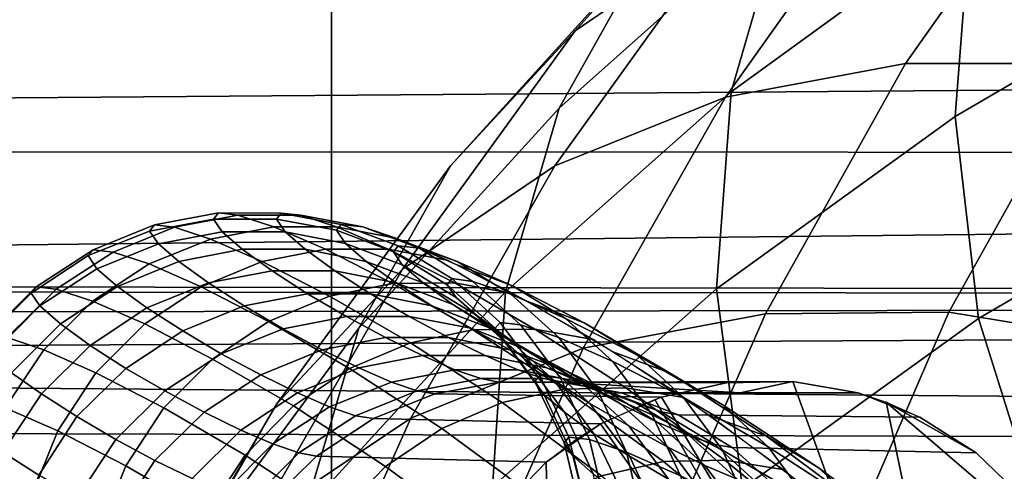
# Model space of a CAD drawing. Extents: x -43.1 to 43.1, y -41.3 to 41.3.
# Tile 447 of 744: x 0.7011 to 0.9031, y 0.0655 to 0.158. Entities that reach past the tile are written whole.
import ezdxf

# ---------------------------------------------------------------- set-up
doc = ezdxf.new("R2010")
doc.units = 0
for name, color, linetype in [('CABLE', 18, 'CONTINUOUS'), ('CEILING_SUPPORT', 254, 'CONTINUOUS'), ('CLAMP', 254, 'CONTINUOUS'), ('METAL_BASE', 254, 'CONTINUOUS')]:
    doc.layers.add(name, color=color, linetype=linetype)

msp = doc.modelspace()

# ---------------------------------------------------------------- linework, layer by layer
at = {"layer": 'CABLE'}
for points in [[(0.8864, 0.2222, 82.5423), (0.846, 0.1769, 82.4234), (0.8151, 0.1558, 82.4419), (0.8558, 0.2011, 82.5614)], [(0.9075, 0.217, 82.8337), (0.8581, 0.1812, 82.7195), (0.8471, 0.1433, 82.7368), (0.8962, 0.1789, 82.8503)], [(0.8768, 0.2148, 82.7005), (0.8305, 0.1733, 82.5811), (0.8118, 0.1399, 82.6004), (0.8581, 0.1812, 82.7195)], [(0.9533, 0.2123, 82.9701), (0.8962, 0.1789, 82.8503), (0.893, 0.1382, 82.864), (0.9496, 0.1713, 82.9827)], [(0.8558, 0.2011, 82.5614), (0.8151, 0.1558, 82.4419), (0.7895, 0.1281, 82.4613), (0.8305, 0.1733, 82.5811)], [(0.9171, 0.1975, 82.3919), (0.8828, 0.1491, 82.2747), (0.8459, 0.1422, 82.288), (0.8805, 0.1909, 82.4065)], [(0.954, 0.1972, 82.38), (0.9202, 0.1491, 82.2642), (0.8828, 0.1491, 82.2747), (0.9171, 0.1975, 82.3919)], [(0.8805, 0.1909, 82.4065), (0.8459, 0.1422, 82.288), (0.8109, 0.1281, 82.3039), (0.846, 0.1769, 82.4234)], [(0.8581, 0.1812, 82.7195), (0.8118, 0.1399, 82.6004), (0.8008, 0.1023, 82.6183), (0.8471, 0.1433, 82.7368)], [(0.8962, 0.1789, 82.8503), (0.8471, 0.1433, 82.7368), (0.8441, 0.1029, 82.7516), (0.893, 0.1382, 82.864)], [(0.846, 0.1769, 82.4234), (0.8109, 0.1281, 82.3039), (0.7797, 0.1069, 82.3218), (0.8151, 0.1558, 82.4419)], [(0.8305, 0.1733, 82.5811), (0.7895, 0.1281, 82.4613), (0.7707, 0.0948, 82.4808), (0.8118, 0.1399, 82.6004)], [(0.9496, 0.1713, 82.9827), (0.893, 0.1382, 82.864), (0.8978, 0.0968, 82.8742), (0.9538, 0.1295, 82.9915)], [(0.8151, 0.1558, 82.4419), (0.7797, 0.1069, 82.3218), (0.7539, 0.0793, 82.341), (0.7895, 0.1281, 82.4613)], [(0.8828, 0.1491, 82.2747), (0.8541, 0.0978, 82.1576), (0.8167, 0.0907, 82.1697), (0.8459, 0.1422, 82.288)], [(0.9202, 0.1491, 82.2642), (0.8917, 0.0981, 82.1485), (0.8541, 0.0978, 82.1576), (0.8828, 0.1491, 82.2747)], [(0.9563, 0.1428, 82.2567), (0.9283, 0.0921, 82.1425), (0.8917, 0.0981, 82.1485), (0.9202, 0.1491, 82.2642)], [(0.8459, 0.1422, 82.288), (0.8167, 0.0907, 82.1697), (0.7814, 0.0764, 82.1846), (0.8109, 0.1281, 82.3039)], [(0.8471, 0.1433, 82.7368), (0.8008, 0.1023, 82.6183), (0.7981, 0.0623, 82.6341), (0.8441, 0.1029, 82.7516)], [(0.8118, 0.1399, 82.6004), (0.7707, 0.0948, 82.4808), (0.7597, 0.0575, 82.4994), (0.8008, 0.1023, 82.6183)], [(0.893, 0.1382, 82.864), (0.8441, 0.1029, 82.7516), (0.8494, 0.062, 82.7631), (0.8978, 0.0968, 82.8742)], [(0.9538, 0.1295, 82.9915), (0.8978, 0.0968, 82.8742), (0.9104, 0.0568, 82.8806), (0.9656, 0.0891, 82.9962)], [(0.7895, 0.1281, 82.4613), (0.7539, 0.0793, 82.341), (0.7348, 0.0462, 82.3605), (0.7707, 0.0948, 82.4808)], [(0.8109, 0.1281, 82.3039), (0.7814, 0.0764, 82.1846), (0.7498, 0.0552, 82.2017), (0.7797, 0.1069, 82.3218)], [(0.7419, 0.1185, 27.6792), (0.7409, 0.1172, 27.589), (0.7278, 0.1147, 27.589), (0.7288, 0.116, 27.6796)], [(0.7409, 0.1172, 27.589), (0.7427, 0.1146, 27.4989), (0.7296, 0.1121, 27.4985), (0.7278, 0.1147, 27.589)], [(0.7459, 0.118, 27.7693), (0.7419, 0.1185, 27.6792), (0.7288, 0.116, 27.6796), (0.7329, 0.1155, 27.7701)], [(0.7533, 0.1156, 27.8593), (0.7459, 0.118, 27.7693), (0.7329, 0.1155, 27.7701), (0.7403, 0.1131, 27.8605)], [(0.7548, 0.1184, 27.6789), (0.7538, 0.1172, 27.5891), (0.7409, 0.1172, 27.589), (0.7419, 0.1185, 27.6792)], [(0.7538, 0.1172, 27.5891), (0.7556, 0.1146, 27.4993), (0.7427, 0.1146, 27.4989), (0.7409, 0.1172, 27.589)], [(0.7588, 0.118, 27.7685), (0.7548, 0.1184, 27.6789), (0.7419, 0.1185, 27.6792), (0.7459, 0.118, 27.7693)], [(0.7661, 0.1156, 27.858), (0.7588, 0.118, 27.7685), (0.7459, 0.118, 27.7693), (0.7533, 0.1156, 27.8593)], [(0.7671, 0.1161, 27.6807), (0.7661, 0.1149, 27.5885), (0.7538, 0.1172, 27.5891), (0.7548, 0.1184, 27.6789)], [(0.7661, 0.1149, 27.5885), (0.768, 0.1122, 27.4964), (0.7556, 0.1146, 27.4993), (0.7538, 0.1172, 27.5891)], [(0.7715, 0.1156, 27.7736), (0.7671, 0.1161, 27.6807), (0.7548, 0.1184, 27.6789), (0.7588, 0.118, 27.7685)], [(0.7783, 0.1133, 27.8567), (0.7715, 0.1156, 27.7736), (0.7588, 0.118, 27.7685), (0.7661, 0.1156, 27.858)], [(0.7288, 0.116, 27.6796), (0.7278, 0.1147, 27.589), (0.7152, 0.1097, 27.589), (0.7162, 0.1109, 27.68)], [(0.7329, 0.1155, 27.7701), (0.7288, 0.116, 27.6796), (0.7162, 0.1109, 27.68), (0.7203, 0.1104, 27.7708)], [(0.7403, 0.1131, 27.8605), (0.7329, 0.1155, 27.7701), (0.7203, 0.1104, 27.7708), (0.7277, 0.108, 27.8616)], [(0.7639, 0.111, 27.949), (0.7533, 0.1156, 27.8593), (0.7403, 0.1131, 27.8605), (0.7509, 0.1085, 27.9506)], [(0.7767, 0.111, 27.9472), (0.7661, 0.1156, 27.858), (0.7533, 0.1156, 27.8593), (0.7639, 0.111, 27.949)], [(0.7788, 0.1117, 27.6804), (0.7778, 0.1105, 27.5886), (0.7661, 0.1149, 27.5885), (0.7671, 0.1161, 27.6807)], [(0.7888, 0.1088, 27.9454), (0.7783, 0.1133, 27.8567), (0.7661, 0.1156, 27.858), (0.7767, 0.111, 27.9472)], [(0.7831, 0.1112, 27.7727), (0.7788, 0.1117, 27.6804), (0.7671, 0.1161, 27.6807), (0.7715, 0.1156, 27.7736)], [(0.7909, 0.1085, 27.8649), (0.7831, 0.1112, 27.7727), (0.7715, 0.1156, 27.7736), (0.7793, 0.1129, 27.8663)], [(0.7278, 0.1147, 27.589), (0.7296, 0.1121, 27.4985), (0.717, 0.107, 27.4983), (0.7152, 0.1097, 27.589)], [(0.7509, 0.1085, 27.9506), (0.7403, 0.1131, 27.8605), (0.7277, 0.108, 27.8616), (0.7384, 0.1033, 27.952)], [(0.7427, 0.1146, 27.4989), (0.7468, 0.111, 27.4079), (0.7338, 0.1085, 27.4072), (0.7296, 0.1121, 27.4985)], [(0.7556, 0.1146, 27.4993), (0.7597, 0.111, 27.4086), (0.7468, 0.111, 27.4079), (0.7427, 0.1146, 27.4989)], [(0.768, 0.1122, 27.4964), (0.7722, 0.1085, 27.4053), (0.7597, 0.111, 27.4086), (0.7556, 0.1146, 27.4993)], [(0.7778, 0.1105, 27.5886), (0.7796, 0.1078, 27.4969), (0.768, 0.1122, 27.4964), (0.7661, 0.1149, 27.5885)], [(0.7296, 0.1121, 27.4985), (0.7338, 0.1085, 27.4072), (0.7212, 0.1034, 27.4067), (0.717, 0.107, 27.4983)], [(0.7796, 0.1078, 27.4969), (0.7839, 0.1041, 27.4062), (0.7722, 0.1085, 27.4053), (0.768, 0.1122, 27.4964)], [(0.7898, 0.105, 27.6801), (0.7888, 0.1037, 27.5889), (0.7778, 0.1105, 27.5886), (0.7788, 0.1117, 27.6804)], [(0.7941, 0.1044, 27.7719), (0.7898, 0.105, 27.6801), (0.7788, 0.1117, 27.6804), (0.7831, 0.1112, 27.7727)], [(0.8022, 0.1035, 27.9569), (0.7909, 0.1085, 27.8649), (0.7793, 0.1129, 27.8663), (0.7907, 0.1079, 27.9589)], [(0.8019, 0.1018, 27.8635), (0.7941, 0.1044, 27.7719), (0.7831, 0.1112, 27.7727), (0.7909, 0.1085, 27.8649)], [(0.7162, 0.1109, 27.68), (0.7152, 0.1097, 27.589), (0.7035, 0.102, 27.5891), (0.7045, 0.1033, 27.6803)], [(0.7152, 0.1097, 27.589), (0.717, 0.107, 27.4983), (0.7053, 0.0994, 27.4981), (0.7035, 0.102, 27.5891)], [(0.7203, 0.1104, 27.7708), (0.7162, 0.1109, 27.68), (0.7045, 0.1033, 27.6803), (0.7086, 0.1028, 27.7715)], [(0.7277, 0.108, 27.8616), (0.7203, 0.1104, 27.7708), (0.7086, 0.1028, 27.7715), (0.7161, 0.1004, 27.8624)], [(0.7468, 0.111, 27.4079), (0.7529, 0.1066, 27.3169), (0.7399, 0.1041, 27.316), (0.7338, 0.1085, 27.4072)], [(0.7597, 0.111, 27.4086), (0.7658, 0.1066, 27.3178), (0.7529, 0.1066, 27.3169), (0.7468, 0.111, 27.4079)], [(0.7776, 0.104, 28.0384), (0.7639, 0.111, 27.949), (0.7509, 0.1085, 27.9506), (0.7647, 0.1014, 28.0404)], [(0.7722, 0.1085, 27.4053), (0.7784, 0.1041, 27.3146), (0.7658, 0.1066, 27.3178), (0.7597, 0.111, 27.4086)], [(0.7904, 0.1041, 28.0362), (0.7767, 0.111, 27.9472), (0.7639, 0.111, 27.949), (0.7776, 0.104, 28.0384)], [(0.8024, 0.1019, 28.0339), (0.7888, 0.1088, 27.9454), (0.7767, 0.111, 27.9472), (0.7904, 0.1041, 28.0362)], [(0.7888, 0.1037, 27.5889), (0.7907, 0.1011, 27.4976), (0.7796, 0.1078, 27.4969), (0.7778, 0.1105, 27.5886)], [(0.7384, 0.1033, 27.952), (0.7277, 0.108, 27.8616), (0.7161, 0.1004, 27.8624), (0.7268, 0.0957, 27.9531)], [(0.7338, 0.1085, 27.4072), (0.7399, 0.1041, 27.316), (0.7272, 0.099, 27.3153), (0.7212, 0.1034, 27.4067)], [(0.7647, 0.1014, 28.0404), (0.7509, 0.1085, 27.9506), (0.7384, 0.1033, 27.952), (0.7522, 0.0962, 28.0421)], [(0.7839, 0.1041, 27.4062), (0.79, 0.0997, 27.3157), (0.7784, 0.1041, 27.3146), (0.7722, 0.1085, 27.4053)], [(0.7907, 0.1011, 27.4976), (0.7949, 0.0974, 27.4071), (0.7839, 0.1041, 27.4062), (0.7796, 0.1078, 27.4969)], [(0.8169, 0.0959, 28.0486), (0.8022, 0.1035, 27.9569), (0.7907, 0.1079, 27.9589), (0.8054, 0.1003, 28.0511)], [(0.8131, 0.0968, 27.9549), (0.8019, 0.1018, 27.8635), (0.7909, 0.1085, 27.8649), (0.8022, 0.1035, 27.9569)], [(0.717, 0.107, 27.4983), (0.7212, 0.1034, 27.4067), (0.7095, 0.0957, 27.4064), (0.7053, 0.0994, 27.4981)], [(0.7797, 0.1069, 82.3218), (0.7498, 0.0552, 82.2017), (0.7236, 0.0276, 82.2205), (0.7539, 0.0793, 82.341)], [(0.7529, 0.1066, 27.3169), (0.7602, 0.1019, 27.2262), (0.7472, 0.0994, 27.2252), (0.7399, 0.1041, 27.316)], [(0.7658, 0.1066, 27.3178), (0.7731, 0.1019, 27.2273), (0.7602, 0.1019, 27.2262), (0.7529, 0.1066, 27.3169)], [(0.7784, 0.1041, 27.3146), (0.7857, 0.0994, 27.224), (0.7731, 0.1019, 27.2273), (0.7658, 0.1066, 27.3178)], [(0.7045, 0.1033, 27.6803), (0.7035, 0.102, 27.5891), (0.6935, 0.0921, 27.5893), (0.6945, 0.0933, 27.6807)], [(0.7086, 0.1028, 27.7715), (0.7045, 0.1033, 27.6803), (0.6945, 0.0933, 27.6807), (0.6986, 0.0929, 27.7719)], [(0.7212, 0.1034, 27.4067), (0.7272, 0.099, 27.3153), (0.7156, 0.0913, 27.3149), (0.7095, 0.0957, 27.4064)], [(0.7522, 0.0962, 28.0421), (0.7384, 0.1033, 27.952), (0.7268, 0.0957, 27.9531), (0.7407, 0.0885, 28.0433)], [(0.7399, 0.1041, 27.316), (0.7472, 0.0994, 27.2252), (0.7346, 0.0943, 27.2244), (0.7272, 0.099, 27.3153)], [(0.7941, 0.0945, 28.1274), (0.7776, 0.104, 28.0384), (0.7647, 0.1014, 28.0404), (0.7813, 0.0918, 28.1296)], [(0.8068, 0.0946, 28.1248), (0.7904, 0.1041, 28.0362), (0.7776, 0.104, 28.0384), (0.7941, 0.0945, 28.1274)], [(0.79, 0.0997, 27.3157), (0.7973, 0.095, 27.2252), (0.7857, 0.0994, 27.224), (0.7784, 0.1041, 27.3146)], [(0.7949, 0.0974, 27.4071), (0.801, 0.093, 27.3169), (0.79, 0.0997, 27.3157), (0.7839, 0.1041, 27.4062)], [(0.7997, 0.096, 27.6799), (0.7987, 0.0948, 27.5891), (0.7888, 0.1037, 27.5889), (0.7898, 0.105, 27.6801)], [(0.7987, 0.0948, 27.5891), (0.8005, 0.0922, 27.4982), (0.7907, 0.1011, 27.4976), (0.7888, 0.1037, 27.5889)], [(0.8039, 0.0955, 27.7711), (0.7997, 0.096, 27.6799), (0.7898, 0.105, 27.6801), (0.7941, 0.1044, 27.7719)], [(0.8188, 0.0925, 28.1221), (0.8024, 0.1019, 28.0339), (0.7904, 0.1041, 28.0362), (0.8068, 0.0946, 28.1248)], [(0.8117, 0.0929, 27.8621), (0.8039, 0.0955, 27.7711), (0.7941, 0.1044, 27.7719), (0.8019, 0.1018, 27.8635)], [(0.8277, 0.0894, 28.0461), (0.8131, 0.0968, 27.9549), (0.8022, 0.1035, 27.9569), (0.8169, 0.0959, 28.0486)], [(0.7035, 0.102, 27.5891), (0.7053, 0.0994, 27.4981), (0.6953, 0.0894, 27.4981), (0.6935, 0.0921, 27.5893)], [(0.7161, 0.1004, 27.8624), (0.7086, 0.1028, 27.7715), (0.6986, 0.0929, 27.7719), (0.7061, 0.0904, 27.8631)], [(0.7602, 0.1019, 27.2262), (0.7682, 0.0972, 27.1357), (0.7552, 0.0947, 27.1346), (0.7472, 0.0994, 27.2252)], [(0.7813, 0.0918, 28.1296), (0.7647, 0.1014, 28.0404), (0.7522, 0.0962, 28.0421), (0.7688, 0.0866, 28.1315)], [(0.8008, 0.1023, 82.6183), (0.7597, 0.0575, 82.4994), (0.7571, 0.0179, 82.5161), (0.7981, 0.0623, 82.6341)], [(0.7731, 0.1019, 27.2273), (0.781, 0.0972, 27.1368), (0.7682, 0.0972, 27.1357), (0.7602, 0.1019, 27.2262)], [(0.7857, 0.0994, 27.224), (0.7937, 0.0948, 27.1334), (0.781, 0.0972, 27.1368), (0.7731, 0.1019, 27.2273)], [(0.8005, 0.0922, 27.4982), (0.8047, 0.0885, 27.4081), (0.7949, 0.0974, 27.4071), (0.7907, 0.1011, 27.4976)], [(0.8441, 0.1029, 82.7516), (0.7981, 0.0623, 82.6341), (0.8038, 0.0218, 82.647), (0.8494, 0.062, 82.7631)], [(0.8228, 0.088, 27.9529), (0.8117, 0.0929, 27.8621), (0.8019, 0.1018, 27.8635), (0.8131, 0.0968, 27.9549)], [(0.7053, 0.0994, 27.4981), (0.7095, 0.0957, 27.4064), (0.6995, 0.0857, 27.4063), (0.6953, 0.0894, 27.4981)], [(0.7268, 0.0957, 27.9531), (0.7161, 0.1004, 27.8624), (0.7061, 0.0904, 27.8631), (0.7168, 0.0857, 27.9539)], [(0.7272, 0.099, 27.3153), (0.7346, 0.0943, 27.2244), (0.7229, 0.0866, 27.2238), (0.7156, 0.0913, 27.3149)], [(0.7472, 0.0994, 27.2252), (0.7552, 0.0947, 27.1346), (0.7425, 0.0896, 27.1338), (0.7346, 0.0943, 27.2244)], [(0.7973, 0.095, 27.2252), (0.8053, 0.0903, 27.1347), (0.7937, 0.0948, 27.1334), (0.7857, 0.0994, 27.224)], [(0.801, 0.093, 27.3169), (0.8083, 0.0883, 27.2265), (0.7973, 0.095, 27.2252), (0.79, 0.0997, 27.3157)], [(0.8344, 0.0857, 28.14), (0.8169, 0.0959, 28.0486), (0.8054, 0.1003, 28.0511), (0.823, 0.0899, 28.143)], [(0.7682, 0.0972, 27.1357), (0.7762, 0.0929, 27.0454), (0.7632, 0.0904, 27.0444), (0.7552, 0.0947, 27.1346)], [(0.781, 0.0972, 27.1368), (0.7891, 0.0929, 27.0465), (0.7762, 0.0929, 27.0454), (0.7682, 0.0972, 27.1357)], [(0.7937, 0.0948, 27.1334), (0.8017, 0.0904, 27.0429), (0.7891, 0.0929, 27.0465), (0.781, 0.0972, 27.1368)], [(0.8541, 0.0978, 82.1576), (0.8304, 0.0437, 82.0398), (0.7927, 0.0363, 82.0506), (0.8167, 0.0907, 82.1697)], [(0.8047, 0.0885, 27.4081), (0.8108, 0.0841, 27.318), (0.801, 0.093, 27.3169), (0.7949, 0.0974, 27.4071)], [(0.8917, 0.0981, 82.1485), (0.8684, 0.0442, 82.0321), (0.8304, 0.0437, 82.0398), (0.8541, 0.0978, 82.1576)], [(0.9283, 0.0921, 82.1425), (0.9051, 0.0385, 82.0275), (0.8684, 0.0442, 82.0321), (0.8917, 0.0981, 82.1485)], [(0.7095, 0.0957, 27.4064), (0.7156, 0.0913, 27.3149), (0.7056, 0.0814, 27.3146), (0.6995, 0.0857, 27.4063)], [(0.7407, 0.0885, 28.0433), (0.7268, 0.0957, 27.9531), (0.7168, 0.0857, 27.9539), (0.7307, 0.0785, 28.0441)], [(0.7688, 0.0866, 28.1315), (0.7522, 0.0962, 28.0421), (0.7407, 0.0885, 28.0433), (0.7573, 0.0789, 28.1329)], [(0.8083, 0.0883, 27.2265), (0.8163, 0.0837, 27.136), (0.8053, 0.0903, 27.1347), (0.7973, 0.095, 27.2252)], [(0.8078, 0.0851, 27.6797), (0.8068, 0.0839, 27.5894), (0.7987, 0.0948, 27.5891), (0.7997, 0.096, 27.6799)], [(0.8121, 0.0846, 27.7704), (0.8078, 0.0851, 27.6797), (0.7997, 0.096, 27.6799), (0.8039, 0.0955, 27.7711)], [(0.8197, 0.082, 27.8608), (0.8121, 0.0846, 27.7704), (0.8039, 0.0955, 27.7711), (0.8117, 0.0929, 27.8621)], [(0.8373, 0.0806, 28.0435), (0.8228, 0.088, 27.9529), (0.8131, 0.0968, 27.9549), (0.8277, 0.0894, 28.0461)], [(0.8452, 0.0792, 28.137), (0.8277, 0.0894, 28.0461), (0.8169, 0.0959, 28.0486), (0.8344, 0.0857, 28.14)], [(0.8978, 0.0968, 82.8742), (0.8494, 0.062, 82.7631), (0.8625, 0.0224, 82.771), (0.9104, 0.0568, 82.8806)], [(0.7061, 0.0904, 27.8631), (0.6986, 0.0929, 27.7719), (0.6907, 0.0809, 27.7723), (0.6982, 0.0785, 27.8634)], [(0.7346, 0.0943, 27.2244), (0.7425, 0.0896, 27.1338), (0.7309, 0.082, 27.1331), (0.7229, 0.0866, 27.2238)], [(0.7707, 0.0948, 82.4808), (0.7348, 0.0462, 82.3605), (0.7237, 0.0092, 82.3795), (0.7597, 0.0575, 82.4994)], [(0.7552, 0.0947, 27.1346), (0.7632, 0.0904, 27.0444), (0.7506, 0.0853, 27.0435), (0.7425, 0.0896, 27.1338)], [(0.7762, 0.0929, 27.0454), (0.7838, 0.0892, 26.9554), (0.7707, 0.0867, 26.9544), (0.7632, 0.0904, 27.0444)], [(0.7891, 0.0929, 27.0465), (0.7966, 0.0892, 26.9564), (0.7838, 0.0892, 26.9554), (0.7762, 0.0929, 27.0454)], [(0.8129, 0.0823, 28.2159), (0.7941, 0.0945, 28.1274), (0.7813, 0.0918, 28.1296), (0.8001, 0.0796, 28.2184)], [(0.8017, 0.0904, 27.0429), (0.8093, 0.0867, 26.9525), (0.7966, 0.0892, 26.9564), (0.7891, 0.0929, 27.0465)], [(0.8053, 0.0903, 27.1347), (0.8134, 0.086, 27.0441), (0.8017, 0.0904, 27.0429), (0.7937, 0.0948, 27.1334)], [(0.8255, 0.0826, 28.2131), (0.8068, 0.0946, 28.1248), (0.7941, 0.0945, 28.1274), (0.8129, 0.0823, 28.2159)], [(0.8068, 0.0839, 27.5894), (0.8087, 0.0812, 27.4989), (0.8005, 0.0922, 27.4982), (0.7987, 0.0948, 27.5891)], [(0.8108, 0.0841, 27.318), (0.8181, 0.0794, 27.2278), (0.8083, 0.0883, 27.2265), (0.801, 0.093, 27.3169)], [(0.8374, 0.0806, 28.21), (0.8188, 0.0925, 28.1221), (0.8068, 0.0946, 28.1248), (0.8255, 0.0826, 28.2131)], [(0.8309, 0.0771, 27.951), (0.8197, 0.082, 27.8608), (0.8117, 0.0929, 27.8621), (0.8228, 0.088, 27.9529)], [(0.7156, 0.0913, 27.3149), (0.7229, 0.0866, 27.2238), (0.7129, 0.0767, 27.2234), (0.7056, 0.0814, 27.3146)], [(0.8001, 0.0796, 28.2184), (0.7813, 0.0918, 28.1296), (0.7688, 0.0866, 28.1315), (0.7877, 0.0743, 28.2204)], [(0.8087, 0.0812, 27.4989), (0.8129, 0.0776, 27.4091), (0.8047, 0.0885, 27.4081), (0.8005, 0.0922, 27.4982)], [(0.7168, 0.0857, 27.9539), (0.7061, 0.0904, 27.8631), (0.6982, 0.0785, 27.8634), (0.709, 0.0738, 27.9542)], [(0.7425, 0.0896, 27.1338), (0.7506, 0.0853, 27.0435), (0.739, 0.0776, 27.0429), (0.7309, 0.082, 27.1331)], [(0.7632, 0.0904, 27.0444), (0.7707, 0.0867, 26.9544), (0.7581, 0.0816, 26.9536), (0.7506, 0.0853, 27.0435)], [(0.8167, 0.0907, 82.1697), (0.7927, 0.0363, 82.0506), (0.757, 0.0219, 82.0644), (0.7814, 0.0764, 82.1846)], [(0.7838, 0.0892, 26.9554), (0.7904, 0.0863, 26.8643), (0.7774, 0.0838, 26.8635), (0.7707, 0.0867, 26.9544)], [(0.7966, 0.0892, 26.9564), (0.8033, 0.0863, 26.8652), (0.7904, 0.0863, 26.8643), (0.7838, 0.0892, 26.9554)], [(0.8093, 0.0867, 26.9525), (0.8158, 0.0839, 26.8622), (0.8033, 0.0863, 26.8652), (0.7966, 0.0892, 26.9564)], [(0.8134, 0.086, 27.0441), (0.8209, 0.0823, 26.9535), (0.8093, 0.0867, 26.9525), (0.8017, 0.0904, 27.0429)], [(0.8163, 0.0837, 27.136), (0.8244, 0.0793, 27.0454), (0.8134, 0.086, 27.0441), (0.8053, 0.0903, 27.1347)], [(0.8543, 0.0727, 28.2311), (0.8344, 0.0857, 28.14), (0.823, 0.0899, 28.143), (0.8429, 0.0768, 28.2344)], [(0.8547, 0.0705, 28.1338), (0.8373, 0.0806, 28.0435), (0.8277, 0.0894, 28.0461), (0.8452, 0.0792, 28.137)], [(0.7573, 0.0789, 28.1329), (0.7407, 0.0885, 28.0433), (0.7307, 0.0785, 28.0441), (0.7474, 0.0688, 28.1337)], [(0.8129, 0.0776, 27.4091), (0.8189, 0.0732, 27.3192), (0.8108, 0.0841, 27.318), (0.8047, 0.0885, 27.4081)], [(0.8181, 0.0794, 27.2278), (0.8261, 0.0748, 27.1373), (0.8163, 0.0837, 27.136), (0.8083, 0.0883, 27.2265)], [(0.8453, 0.0698, 28.041), (0.8309, 0.0771, 27.951), (0.8228, 0.088, 27.9529), (0.8373, 0.0806, 28.0435)], [(0.6995, 0.0857, 27.4063), (0.7056, 0.0814, 27.3146), (0.6977, 0.0694, 27.3146), (0.6916, 0.0738, 27.4064)], [(0.7307, 0.0785, 28.0441), (0.7168, 0.0857, 27.9539), (0.709, 0.0738, 27.9542), (0.7229, 0.0666, 28.0444)], [(0.7229, 0.0866, 27.2238), (0.7309, 0.082, 27.1331), (0.7209, 0.072, 27.1327), (0.7129, 0.0767, 27.2234)], [(0.7506, 0.0853, 27.0435), (0.7581, 0.0816, 26.9536), (0.7465, 0.0739, 26.953), (0.739, 0.0776, 27.0429)], [(0.7877, 0.0743, 28.2204), (0.7688, 0.0866, 28.1315), (0.7573, 0.0789, 28.1329), (0.7762, 0.0665, 28.2218)], [(0.7707, 0.0867, 26.9544), (0.7774, 0.0838, 26.8635), (0.7647, 0.0787, 26.8628), (0.7581, 0.0816, 26.9536)], [(0.7904, 0.0863, 26.8643), (0.7957, 0.0845, 26.7729), (0.7827, 0.082, 26.7722), (0.7774, 0.0838, 26.8635)], [(0.8033, 0.0863, 26.8652), (0.8086, 0.0845, 26.7735), (0.7957, 0.0845, 26.7729), (0.7904, 0.0863, 26.8643)], [(0.8158, 0.0839, 26.8622), (0.821, 0.0822, 26.7722), (0.8086, 0.0845, 26.7735), (0.8033, 0.0863, 26.8652)], [(0.8138, 0.0725, 27.6796), (0.8128, 0.0713, 27.5897), (0.8068, 0.0839, 27.5894), (0.8078, 0.0851, 27.6797)], [(0.818, 0.072, 27.7698), (0.8138, 0.0725, 27.6796), (0.8078, 0.0851, 27.6797), (0.8121, 0.0846, 27.7704)], [(0.8209, 0.0823, 26.9535), (0.8275, 0.0795, 26.8631), (0.8158, 0.0839, 26.8622), (0.8093, 0.0867, 26.9525)], [(0.8244, 0.0793, 27.0454), (0.8319, 0.0756, 26.9546), (0.8209, 0.0823, 26.9535), (0.8134, 0.086, 27.0441)], [(0.8649, 0.0663, 28.2276), (0.8452, 0.0792, 28.137), (0.8344, 0.0857, 28.14), (0.8543, 0.0727, 28.2311)], [(0.7774, 0.0838, 26.8635), (0.7827, 0.082, 26.7722), (0.77, 0.0769, 26.7717), (0.7647, 0.0787, 26.8628)], [(0.7957, 0.0845, 26.7729), (0.7994, 0.0838, 26.6813), (0.7863, 0.0814, 26.6809), (0.7827, 0.082, 26.7722)], [(0.8328, 0.0807, 25.0819), (0.7863, 0.0814, 26.6809), (0.7994, 0.0838, 26.6813), (0.8461, 0.0836, 25.0823)], [(0.8086, 0.0845, 26.7735), (0.8123, 0.0838, 26.6817), (0.7994, 0.0838, 26.6813), (0.7957, 0.0845, 26.7729)], [(0.8461, 0.0836, 25.0823), (0.7994, 0.0838, 26.6813), (0.8123, 0.0838, 26.6817), (0.8597, 0.0839, 25.0827)], [(0.8128, 0.0713, 27.5897), (0.8146, 0.0687, 27.4995), (0.8087, 0.0812, 27.4989), (0.8068, 0.0839, 27.5894)], [(0.821, 0.0822, 26.7722), (0.8246, 0.0816, 26.6821), (0.8123, 0.0838, 26.6817), (0.8086, 0.0845, 26.7735)], [(0.8189, 0.0732, 27.3192), (0.8262, 0.0686, 27.2291), (0.8181, 0.0794, 27.2278), (0.8108, 0.0841, 27.318)], [(0.8256, 0.0694, 27.8597), (0.818, 0.072, 27.7698), (0.8121, 0.0846, 27.7704), (0.8197, 0.082, 27.8608)], [(0.8489, 0.0816, 25.8826), (0.8597, 0.0839, 25.0827), (0.8123, 0.0838, 26.6817)], [(0.8123, 0.0838, 26.6817), (0.8246, 0.0816, 26.6821), (0.8489, 0.0816, 25.8826)], [(0.8275, 0.0795, 26.8631), (0.8327, 0.0777, 26.7728), (0.821, 0.0822, 26.7722), (0.8158, 0.0839, 26.8622)], [(0.8261, 0.0748, 27.1373), (0.8342, 0.0704, 27.0466), (0.8244, 0.0793, 27.0454), (0.8163, 0.0837, 27.136)], [(0.8461, 0.0836, 25.0823), (0.8597, 0.0839, 25.0827), (0.9029, -0.0352, 25.084), (0.8328, 0.0807, 25.0819)], [(0.8597, 0.0839, 25.0827), (0.8489, 0.0816, 25.8826), (0.8731, 0.0816, 25.0831)], [(0.8597, 0.0839, 25.0827), (0.8731, 0.0816, 25.0831), (0.8789, 0.0797, 25.0833), (0.9029, -0.0352, 25.084)], [(0.7056, 0.0814, 27.3146), (0.7129, 0.0767, 27.2234), (0.7051, 0.0647, 27.2234), (0.6977, 0.0694, 27.3146)], [(0.7309, 0.082, 27.1331), (0.739, 0.0776, 27.0429), (0.7289, 0.0677, 27.0424), (0.7209, 0.072, 27.1327)], [(0.7581, 0.0816, 26.9536), (0.7647, 0.0787, 26.8628), (0.7531, 0.0711, 26.8623), (0.7465, 0.0739, 26.953)], [(0.7827, 0.082, 26.7722), (0.7863, 0.0814, 26.6809), (0.7737, 0.0763, 26.6805), (0.77, 0.0769, 26.7717)], [(0.8203, 0.0752, 25.0815), (0.7737, 0.0763, 26.6805), (0.7863, 0.0814, 26.6809), (0.8328, 0.0807, 25.0819)], [(0.8332, 0.0675, 28.3044), (0.8129, 0.0823, 28.2159), (0.8001, 0.0796, 28.2184), (0.8205, 0.0646, 28.3069)], [(0.8146, 0.0687, 27.4995), (0.8188, 0.065, 27.41), (0.8129, 0.0776, 27.4091), (0.8087, 0.0812, 27.4989)], [(0.8458, 0.0678, 28.3014), (0.8255, 0.0826, 28.2131), (0.8129, 0.0823, 28.2159), (0.8332, 0.0675, 28.3044)], [(0.8367, 0.0646, 27.9493), (0.8256, 0.0694, 27.8597), (0.8197, 0.082, 27.8608), (0.8309, 0.0771, 27.951)], [(0.8319, 0.0756, 26.9546), (0.8385, 0.0728, 26.864), (0.8275, 0.0795, 26.8631), (0.8209, 0.0823, 26.9535)], [(0.8327, 0.0777, 26.7728), (0.8362, 0.0771, 26.6824), (0.8246, 0.0816, 26.6821), (0.821, 0.0822, 26.7722)], [(0.8731, 0.0816, 25.0831), (0.8246, 0.0816, 26.6821), (0.8362, 0.0771, 26.6824), (0.8858, 0.0766, 25.0835)], [(0.8577, 0.0659, 28.2981), (0.8374, 0.0806, 28.21), (0.8255, 0.0826, 28.2131), (0.8458, 0.0678, 28.3014)], [(0.7539, 0.0793, 82.341), (0.7236, 0.0276, 82.2205), (0.7043, -0.0054, 82.24), (0.7348, 0.0462, 82.3605)], [(0.7762, 0.0665, 28.2218), (0.7573, 0.0789, 28.1329), (0.7474, 0.0688, 28.1337), (0.7663, 0.0564, 28.2225)], [(0.8205, 0.0646, 28.3069), (0.8001, 0.0796, 28.2184), (0.7877, 0.0743, 28.2204), (0.8081, 0.0593, 28.3089)], [(0.8262, 0.0686, 27.2291), (0.8342, 0.0639, 27.1386), (0.8261, 0.0748, 27.1373), (0.8181, 0.0794, 27.2278)], [(0.8203, 0.0752, 25.0815), (0.8314, 0.0802, 25.0819), (0.8996, -0.0382, 25.0839)], [(0.8342, 0.0704, 27.0466), (0.8417, 0.0667, 26.9557), (0.8319, 0.0756, 26.9546), (0.8244, 0.0793, 27.0454)], [(0.8385, 0.0728, 26.864), (0.8437, 0.071, 26.7734), (0.8327, 0.0777, 26.7728), (0.8275, 0.0795, 26.8631)], [(0.8996, -0.0382, 25.0839), (0.8314, 0.0802, 25.0819), (0.8328, 0.0807, 25.0819), (0.9029, -0.0352, 25.084)], [(0.8626, 0.0598, 28.1308), (0.8453, 0.0698, 28.041), (0.8373, 0.0806, 28.0435), (0.8547, 0.0705, 28.1338)], [(0.8744, 0.0577, 28.2241), (0.8547, 0.0705, 28.1338), (0.8452, 0.0792, 28.137), (0.8649, 0.0663, 28.2276)], [(0.8789, 0.0797, 25.0833), (0.8973, 0.0693, 25.0839), (0.9072, 0.0598, 25.0842), (0.915, 0.0487, 25.0844)], [(0.8973, 0.0693, 25.0839), (0.8789, 0.0797, 25.0833), (0.8858, 0.0766, 25.0835)], [(0.8789, 0.0797, 25.0833), (0.915, 0.0487, 25.0844), (0.9029, -0.0352, 25.084)], [(0.709, 0.0738, 27.9542), (0.6982, 0.0785, 27.8634), (0.6929, 0.0651, 27.8634), (0.7036, 0.0604, 27.954)], [(0.7474, 0.0688, 28.1337), (0.7307, 0.0785, 28.0441), (0.7229, 0.0666, 28.0444), (0.7396, 0.0569, 28.1338)], [(0.739, 0.0776, 27.0429), (0.7465, 0.0739, 26.953), (0.7365, 0.064, 26.9526), (0.7289, 0.0677, 27.0424)], [(0.7647, 0.0787, 26.8628), (0.77, 0.0769, 26.7717), (0.7584, 0.0693, 26.7712), (0.7531, 0.0711, 26.8623)], [(0.77, 0.0769, 26.7717), (0.7737, 0.0763, 26.6805), (0.762, 0.0686, 26.6802), (0.7584, 0.0693, 26.7712)], [(0.8188, 0.065, 27.41), (0.8249, 0.0607, 27.3203), (0.8189, 0.0732, 27.3192), (0.8129, 0.0776, 27.4091)], [(0.851, 0.0573, 28.0388), (0.8367, 0.0646, 27.9493), (0.8309, 0.0771, 27.951), (0.8453, 0.0698, 28.041)], [(0.8437, 0.071, 26.7734), (0.8473, 0.0704, 26.6827), (0.8362, 0.0771, 26.6824), (0.8327, 0.0777, 26.7728)], [(0.8858, 0.0766, 25.0835), (0.8362, 0.0771, 26.6824), (0.8473, 0.0704, 26.6827), (0.8973, 0.0693, 25.0839)], [(0.8754, 0.057, 28.3212), (0.8543, 0.0727, 28.2311), (0.8429, 0.0768, 28.2344), (0.8641, 0.061, 28.3247)], [(0.9572, 0.0664, 82.1097), (0.9339, 0.0077, 81.9859), (0.8982, 0.0191, 81.9869), (0.9217, 0.0783, 82.1123)], [(0.7129, 0.0767, 27.2234), (0.7209, 0.072, 27.1327), (0.713, 0.0601, 27.1326), (0.7051, 0.0647, 27.2234)], [(0.7814, 0.0764, 82.1846), (0.757, 0.0219, 82.0644), (0.725, 0.0006, 82.0808), (0.7498, 0.0552, 82.2017)], [(0.8091, 0.0674, 25.0812), (0.762, 0.0686, 26.6802), (0.7737, 0.0763, 26.6805), (0.8203, 0.0752, 25.0815)], [(0.8114, -0.0401, 25.0813), (0.8091, 0.0674, 25.0812), (0.8203, 0.0752, 25.0815), (0.8996, -0.0382, 25.0839)], [(0.8091, 0.0674, 25.0812), (0.8152, 0.072, 25.0814), (0.8203, 0.0752, 25.0815)], [(0.8342, 0.0639, 27.1386), (0.8423, 0.0595, 27.0478), (0.8342, 0.0704, 27.0466), (0.8261, 0.0748, 27.1373)], [(0.8417, 0.0667, 26.9557), (0.8483, 0.0639, 26.8649), (0.8385, 0.0728, 26.864), (0.8319, 0.0756, 26.9546)], [(0.7229, 0.0666, 28.0444), (0.709, 0.0738, 27.9542), (0.7036, 0.0604, 27.954), (0.7176, 0.0533, 28.0441)], [(0.7465, 0.0739, 26.953), (0.7531, 0.0711, 26.8623), (0.7431, 0.0611, 26.8619), (0.7365, 0.064, 26.9526)], [(0.8081, 0.0593, 28.3089), (0.7877, 0.0743, 28.2204), (0.7762, 0.0665, 28.2218), (0.7967, 0.0514, 28.3103)], [(0.8249, 0.0607, 27.3203), (0.8322, 0.056, 27.2302), (0.8262, 0.0686, 27.2291), (0.8189, 0.0732, 27.3192)], [(0.8483, 0.0639, 26.8649), (0.8535, 0.0621, 26.774), (0.8437, 0.071, 26.7734), (0.8385, 0.0728, 26.864)], [(0.7209, 0.072, 27.1327), (0.7289, 0.0677, 27.0424), (0.7211, 0.0557, 27.0423), (0.713, 0.0601, 27.1326)], [(0.7531, 0.0711, 26.8623), (0.7584, 0.0693, 26.7712), (0.7484, 0.0593, 26.7709), (0.7431, 0.0611, 26.8619)], [(0.8171, 0.0588, 27.6795), (0.8161, 0.0576, 27.59), (0.8128, 0.0713, 27.5897), (0.8138, 0.0725, 27.6796)], [(0.8161, 0.0576, 27.59), (0.818, 0.055, 27.5001), (0.8146, 0.0687, 27.4995), (0.8128, 0.0713, 27.5897)], [(0.8213, 0.0583, 27.7693), (0.8171, 0.0588, 27.6795), (0.8138, 0.0725, 27.6796), (0.818, 0.072, 27.7698)], [(0.8289, 0.0557, 27.8588), (0.8213, 0.0583, 27.7693), (0.818, 0.072, 27.7698), (0.8256, 0.0694, 27.8597)], [(0.8535, 0.0621, 26.774), (0.8571, 0.0615, 26.683), (0.8473, 0.0704, 26.6827), (0.8437, 0.071, 26.7734)], [(0.886, 0.0507, 28.3174), (0.8649, 0.0663, 28.2276), (0.8543, 0.0727, 28.2311), (0.8754, 0.057, 28.3212)], [(0.6977, 0.0694, 27.3146), (0.7051, 0.0647, 27.2234), (0.6998, 0.0514, 27.2236), (0.6924, 0.0561, 27.3149)], [(0.7663, 0.0564, 28.2225), (0.7474, 0.0688, 28.1337), (0.7396, 0.0569, 28.1338), (0.7585, 0.0445, 28.2224)], [(0.7584, 0.0693, 26.7712), (0.762, 0.0686, 26.6802), (0.752, 0.0587, 26.6799), (0.7484, 0.0593, 26.7709)], [(0.818, 0.055, 27.5001), (0.8222, 0.0513, 27.4108), (0.8188, 0.065, 27.41), (0.8146, 0.0687, 27.4995)], [(0.84, 0.0509, 27.9479), (0.8289, 0.0557, 27.8588), (0.8256, 0.0694, 27.8597), (0.8367, 0.0646, 27.9493)], [(0.8423, 0.0595, 27.0478), (0.8499, 0.0558, 26.9568), (0.8417, 0.0667, 26.9557), (0.8342, 0.0704, 27.0466)], [(0.8683, 0.0474, 28.128), (0.851, 0.0573, 28.0388), (0.8453, 0.0698, 28.041), (0.8626, 0.0598, 28.1308)], [(0.8973, 0.0693, 25.0839), (0.8473, 0.0704, 26.6827), (0.8571, 0.0615, 26.683), (0.9072, 0.0598, 25.0842)], [(0.8823, 0.0471, 28.2205), (0.8626, 0.0598, 28.1308), (0.8547, 0.0705, 28.1338), (0.8744, 0.0577, 28.2241)], [(0.7289, 0.0677, 27.0424), (0.7365, 0.064, 26.9526), (0.7286, 0.052, 26.9524), (0.7211, 0.0557, 27.0423)], [(0.7997, 0.0576, 25.0809), (0.752, 0.0587, 26.6799), (0.762, 0.0686, 26.6802), (0.8091, 0.0674, 25.0812)], [(0.8015, -0.0306, 25.081), (0.7997, 0.0576, 25.0809), (0.8091, 0.0674, 25.0812), (0.8114, -0.0401, 25.0813)], [(0.8546, 0.0497, 28.3934), (0.8332, 0.0675, 28.3044), (0.8205, 0.0646, 28.3069), (0.8419, 0.0468, 28.396)], [(0.8322, 0.056, 27.2302), (0.8401, 0.0513, 27.1397), (0.8342, 0.0639, 27.1386), (0.8262, 0.0686, 27.2291)], [(0.8672, 0.0502, 28.3904), (0.8458, 0.0678, 28.3014), (0.8332, 0.0675, 28.3044), (0.8546, 0.0497, 28.3934)], [(0.8499, 0.0558, 26.9568), (0.8564, 0.0529, 26.8657), (0.8483, 0.0639, 26.8649), (0.8417, 0.0667, 26.9557)], [(0.8791, 0.0484, 28.3871), (0.8577, 0.0659, 28.2981), (0.8458, 0.0678, 28.3014), (0.8672, 0.0502, 28.3904)], [(0.7396, 0.0569, 28.1338), (0.7229, 0.0666, 28.0444), (0.7176, 0.0533, 28.0441), (0.7343, 0.0435, 28.1333)], [(0.7967, 0.0514, 28.3103), (0.7762, 0.0665, 28.2218), (0.7663, 0.0564, 28.2225), (0.7868, 0.0413, 28.3108)], [(0.8955, 0.0423, 28.3134), (0.8744, 0.0577, 28.2241), (0.8649, 0.0663, 28.2276), (0.886, 0.0507, 28.3174)]]:
    msp.add_3dface(points, dxfattribs=at)
at = {"layer": 'CEILING_SUPPORT'}
for points in [[(0.068, 0.0542, 101.9285), (0, 0.7651, 101.9285), (0.7651, 0.7651, 101.9285), (0.7651, 0, 101.9285)], [(0.068, 0.0542, 101.859), (0, 0.7651, 101.859), (0.7651, 0.7651, 101.859), (0.7651, 0, 101.859)], [(0.7651, 0.7651, 101.9285), (1.5301, 0.7651, 101.9285), (1.5301, 0, 101.9285), (0.7651, 0, 101.9285)], [(0.7651, 0.7651, 101.859), (1.5301, 0.7651, 101.859), (1.5301, 0, 101.859), (0.7651, 0, 101.859)]]:
    msp.add_3dface(points, dxfattribs=at)
at = {"layer": 'CLAMP'}
for points in [[(-0.6955, 0.173, 94.0209), (2.4771, 0.1782, 94.0187), (2.4558, 0.1557, 94.0276)], [(-0.6955, 0.173, 93.1855), (2.4558, 0.1557, 93.1788), (2.4771, 0.1782, 93.1877)], [(-0.6955, 0.173, 94.0209), (2.4558, 0.1557, 94.0276), (-0.6955, 0.1312, 94.0358)], [(2.4558, 0.1557, 93.1788), (-0.6955, 0.173, 93.1855), (-0.6955, 0.1312, 93.1706)], [(2.4375, 0.1306, 94.036), (-0.6955, 0.1312, 94.0358), (2.4558, 0.1557, 94.0276)], [(-0.6955, 0.1312, 93.1706), (2.4375, 0.1306, 93.1704), (2.4558, 0.1557, 93.1788)], [(-0.6955, 0.1312, 94.0358), (2.4375, 0.1306, 94.036), (-0.0031, 0.1043, 94.0431)], [(-0.0031, 0.1043, 93.1633), (2.4375, 0.1306, 93.1704), (-0.6955, 0.1312, 93.1706)], [(2.4375, 0.1306, 94.036), (2.4213, 0.1007, 94.0439), (-0.0031, 0.1043, 94.0431)], [(2.4213, 0.1007, 93.1625), (2.4375, 0.1306, 93.1704), (-0.0031, 0.1043, 93.1633)], [(2.4213, 0.1007, 94.0439), (0.0177, 0.1028, 94.0434), (-0.0031, 0.1043, 94.0431)], [(2.4213, 0.1007, 93.1625), (-0.0031, 0.1043, 93.1633), (0.0177, 0.1028, 93.163)], [(2.4213, 0.1007, 94.0439), (0.0378, 0.0972, 94.0447), (0.0177, 0.1028, 94.0434)], [(2.4213, 0.1007, 93.1625), (0.0177, 0.1028, 93.163), (0.0378, 0.0972, 93.1617)], [(0.0378, 0.0972, 94.0447), (2.4213, 0.1007, 94.0439), (0.0564, 0.0878, 94.0467)], [(2.4213, 0.1007, 93.1625), (0.0378, 0.0972, 93.1617), (0.0564, 0.0878, 93.1597)], [(2.4213, 0.1007, 94.0439), (2.4093, 0.0686, 94.05), (0.0564, 0.0878, 94.0467)], [(0.0564, 0.0878, 93.1597), (2.4093, 0.0686, 93.1564), (2.4213, 0.1007, 93.1625)], [(0.0727, 0.0749, 94.049), (0.0564, 0.0878, 94.0467), (2.4093, 0.0686, 94.05)], [(0.0564, 0.0878, 93.1597), (0.0727, 0.0749, 93.1574), (2.4093, 0.0686, 93.1564)], [(2.4093, 0.0686, 94.05), (0.0861, 0.059, 94.0514), (0.0727, 0.0749, 94.049)], [(0.0861, 0.059, 93.155), (2.4093, 0.0686, 93.1564), (0.0727, 0.0749, 93.1574)], [(2.4093, 0.0686, 94.05), (2.402, 0.0347, 94.0539), (0.0861, 0.059, 94.0514)], [(2.4093, 0.0686, 93.1564), (0.0861, 0.059, 93.155), (2.402, 0.0347, 93.1525)]]:
    msp.add_3dface(points, dxfattribs=at)
at = {"layer": 'METAL_BASE'}
for points in [[(-1.669, 0.6609, 8.6989), (-0.8194, 1.6735, 8.6989), (0.4824, 1.903, 8.6989), (1.6271, -1.2421, 8.6989)], [(2.0792, 0, 8.6989), (1.6271, -1.2421, 8.6989), (0.4824, 1.903, 8.6989), (1.6271, 1.2421, 8.6989)], [(-0.9992, 1.3658, 8.6989), (-1.609, 0.3096, 8.6989), (-1.3972, -0.8914, 8.6989), (1.2928, 1.3658, 8.6989)], [(-1.3972, -0.8914, 8.6989), (-0.463, -1.6754, 8.6989), (0.7566, -1.6754, 8.6989), (1.2928, 1.3658, 8.6989)], [(1.9026, 0.3096, 8.6989), (1.2928, 1.3658, 8.6989), (0.7566, -1.6754, 8.6989), (1.6908, -0.8914, 8.6989)], [(-0.8992, 1.2466, 0.6411), (-1.4558, 0.2826, 0.6411), (-1.2625, -0.8137, 0.6411), (1.1929, 1.2466, 0.6411)], [(-1.2625, -0.8137, 0.6411), (-0.4098, -1.5292, 0.6411), (0.7034, -1.5292, 0.6411), (1.1929, 1.2466, 0.6411)], [(1.7494, 0.2826, 0.6411), (1.1929, 1.2466, 0.6411), (0.7034, -1.5292, 0.6411), (1.5562, -0.8137, 0.6411)], [(-0.8194, -1.6735, 8.6989), (-1.669, -0.6609, 8.6989), (-1.669, 0.6609, 8.6989), (1.6271, -1.2421, 8.6989)]]:
    msp.add_3dface(points, dxfattribs=at)

doc.saveas('drawing.dxf')
